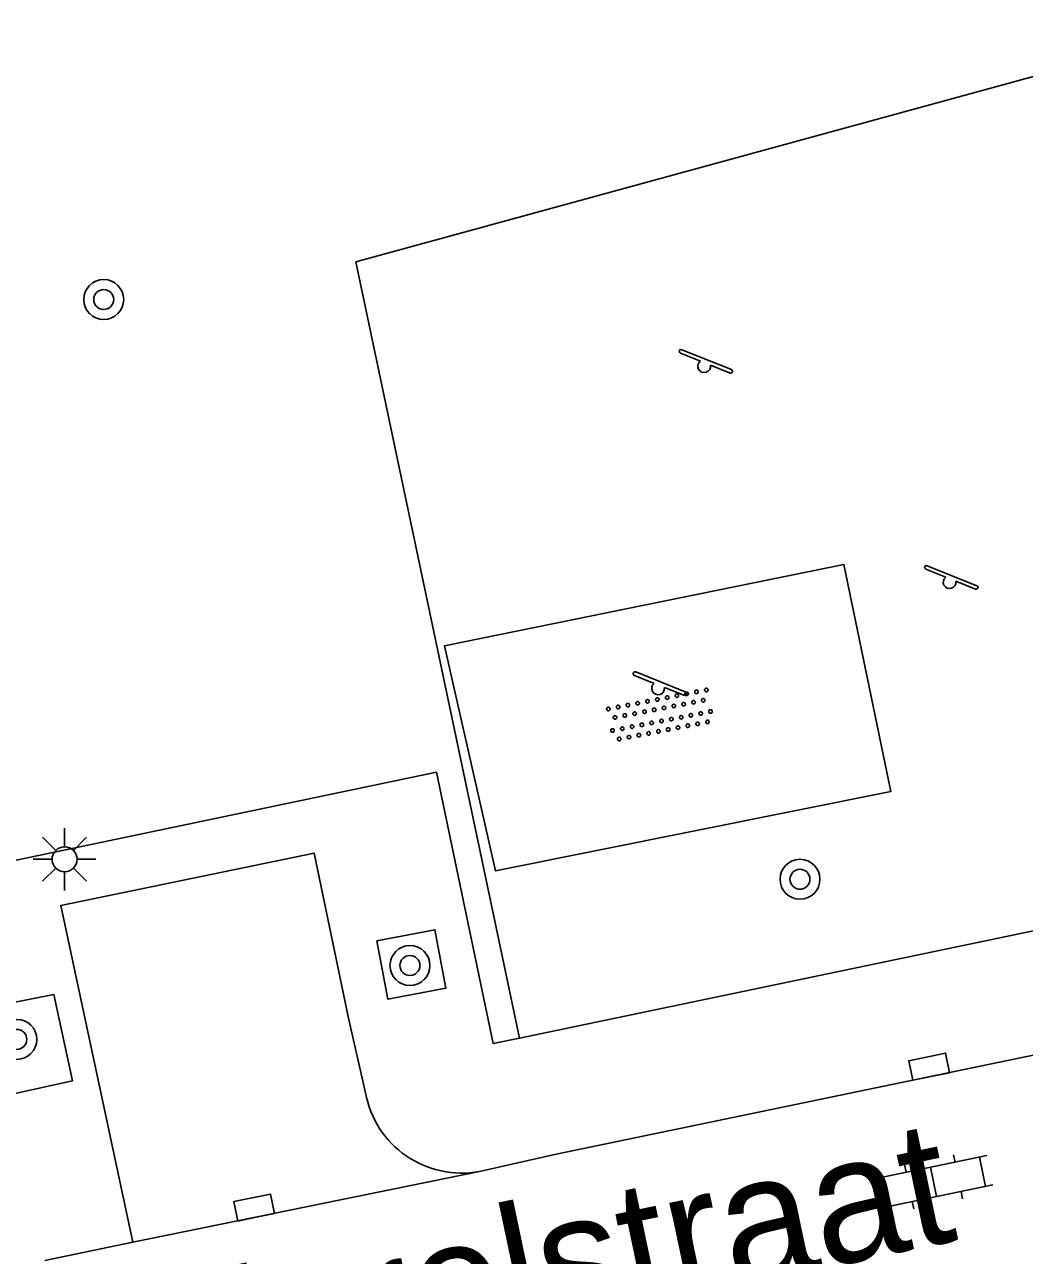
# Model space of a CAD drawing. Extents: x 132994 to 136000, y 393499 to 395512.
# Drawn here: x 134797.55 to 134817.57, y 394651.58 to 394676.24 of the extents above; entities that cross this region are included whole.
import ezdxf

# ---------------------------------------------------------------- set-up
doc = ezdxf.new("R2010")
doc.units = 0
for name, color, linetype in [('gg-afsc-hekwerk', 7, 'Continuous'), ('gg-anno-openbare ruimte label', 7, 'Continuous'), ('gg-knt-verharding', 7, 'Continuous'), ('gg-knt-verharding nz', 7, 'Continuous'), ('gt-symb-boom', 7, 'Continuous'), ('gt-symb-klinker verharding', 7, 'Continuous'), ('gt-symb-kolk', 7, 'Continuous'), ('gt-symb-lichtmast', 7, 'Continuous'), ('gt-symb-overige verharding', 7, 'Continuous'), ('gt-symb-speelvoorziening', 7, 'Continuous')]:
    doc.layers.add(name, color=color, linetype=linetype)

# ---------------------------------------------------------------- blocks, each defined once
blk = doc.blocks.new('gt0-KOLK')
at = {"layer": 'gt-symb-kolk'}
blk.add_lwpolyline([(0, 0), (0.375, 0), (0.375, 0.4), (-0.375, 0.4), (-0.375, 0), (0, 0)], dxfattribs=at)
blk = doc.blocks.new('gt0-KL1')
at = {"layer": 'gt-symb-klinker verharding'}
for p, q in [((-1.15, 0.3), (1.15, 0.3)), ((-1, -0.3), (-1, 0.3)), ((-0.5, 0.3), (-0.5, 0.45)), ((0, -0.3), (0, 0.3)), ((0.5, 0.3), (0.5, 0.45)), ((1, -0.3), (1, 0.3)), ((-1.15, -0.3), (1.15, -0.3)), ((-0.5, -0.45), (-0.5, -0.3)), ((0.5, -0.45), (0.5, -0.3))]:
    blk.add_line(p, q, dxfattribs=at)
blk = doc.blocks.new('gt0-BOOM')
at = {"layer": 'gt-symb-boom'}
for radius in [0.4, 0.2]:
    blk.add_circle((0, 0), radius, dxfattribs=at)
blk = doc.blocks.new('gt0-SV')
at = {"layer": 'gt-symb-speelvoorziening'}
for p, q in [((-0.477, 0.255), (-0.08, 0.096)), ((0.542, -0.076), (-0.449, 0.324)), ((0.125, 0.014), (0.515, -0.143))]:
    blk.add_line(p, q, dxfattribs=at)
for centre, radius, start, end in [((-0.466, 0.291), 0.0369, 63.6251, 252.6602), ((-0.002, -0.005), 0.128, 127.6866, 8.5986), ((0.531, -0.111), 0.0363, 243.5085, 72.5436)]:
    blk.add_arc(centre, radius, start, end, dxfattribs=at)
blk = doc.blocks.new('gt0-OVH')
at = {"layer": 'gt-symb-overige verharding'}
for points in [[(-0.972, 0.298), (-0.967, 0.308), (-0.965, 0.319), (-0.966, 0.33), (-0.971, 0.34), (-0.978, 0.348), (-0.988, 0.353), (-0.999, 0.355), (-1.01, 0.354), (-1.02, 0.349), (-1.028, 0.342), (-1.033, 0.332), (-1.035, 0.321), (-1.034, 0.31), (-1.029, 0.3), (-1.022, 0.292), (-1.012, 0.287), (-1.001, 0.285), (-0.99, 0.286), (-0.98, 0.291)], [(-0.772, 0.298), (-0.767, 0.308), (-0.765, 0.319), (-0.766, 0.33), (-0.771, 0.34), (-0.778, 0.348), (-0.788, 0.353), (-0.799, 0.355), (-0.81, 0.354), (-0.82, 0.349), (-0.828, 0.342), (-0.833, 0.332), (-0.835, 0.321), (-0.834, 0.31), (-0.829, 0.3), (-0.822, 0.292), (-0.812, 0.287), (-0.801, 0.285), (-0.79, 0.286), (-0.78, 0.291)], [(-0.572, 0.298), (-0.567, 0.308), (-0.565, 0.319), (-0.566, 0.33), (-0.571, 0.34), (-0.578, 0.348), (-0.588, 0.353), (-0.599, 0.355), (-0.61, 0.354), (-0.62, 0.349), (-0.628, 0.342), (-0.633, 0.332), (-0.635, 0.321), (-0.634, 0.31), (-0.629, 0.3), (-0.622, 0.292), (-0.612, 0.287), (-0.601, 0.285), (-0.59, 0.286), (-0.58, 0.291)], [(-0.372, 0.298), (-0.367, 0.308), (-0.365, 0.319), (-0.366, 0.33), (-0.371, 0.34), (-0.378, 0.348), (-0.388, 0.353), (-0.399, 0.355), (-0.41, 0.354), (-0.42, 0.349), (-0.428, 0.342), (-0.433, 0.332), (-0.435, 0.321), (-0.434, 0.31), (-0.429, 0.3), (-0.422, 0.292), (-0.412, 0.287), (-0.401, 0.285), (-0.39, 0.286), (-0.38, 0.291)], [(-0.172, 0.298), (-0.167, 0.308), (-0.165, 0.319), (-0.166, 0.33), (-0.171, 0.34), (-0.178, 0.348), (-0.188, 0.353), (-0.199, 0.355), (-0.21, 0.354), (-0.22, 0.349), (-0.228, 0.342), (-0.233, 0.332), (-0.235, 0.321), (-0.234, 0.31), (-0.229, 0.3), (-0.222, 0.292), (-0.212, 0.287), (-0.201, 0.285), (-0.19, 0.286), (-0.18, 0.291)], [(0.028, 0.298), (0.033, 0.308), (0.035, 0.319), (0.034, 0.33), (0.029, 0.34), (0.022, 0.348), (0.012, 0.353), (0.001, 0.355), (-0.01, 0.354), (-0.02, 0.349), (-0.028, 0.342), (-0.033, 0.332), (-0.035, 0.321), (-0.034, 0.31), (-0.029, 0.3), (-0.022, 0.292), (-0.012, 0.287), (-0.001, 0.285), (0.01, 0.286), (0.02, 0.291)], [(0.228, 0.298), (0.233, 0.308), (0.235, 0.319), (0.234, 0.33), (0.229, 0.34), (0.222, 0.348), (0.212, 0.353), (0.201, 0.355), (0.19, 0.354), (0.18, 0.349), (0.172, 0.342), (0.167, 0.332), (0.165, 0.321), (0.166, 0.31), (0.171, 0.3), (0.178, 0.292), (0.188, 0.287), (0.199, 0.285), (0.21, 0.286), (0.22, 0.291)], [(0.428, 0.298), (0.433, 0.308), (0.435, 0.319), (0.434, 0.33), (0.429, 0.34), (0.422, 0.348), (0.412, 0.353), (0.401, 0.355), (0.39, 0.354), (0.38, 0.349), (0.372, 0.342), (0.367, 0.332), (0.365, 0.321), (0.366, 0.31), (0.371, 0.3), (0.378, 0.292), (0.388, 0.287), (0.399, 0.285), (0.41, 0.286), (0.42, 0.291)], [(0.628, 0.298), (0.633, 0.308), (0.635, 0.319), (0.634, 0.33), (0.629, 0.34), (0.622, 0.348), (0.612, 0.353), (0.601, 0.355), (0.59, 0.354), (0.58, 0.349), (0.572, 0.342), (0.567, 0.332), (0.565, 0.321), (0.566, 0.31), (0.571, 0.3), (0.578, 0.292), (0.588, 0.287), (0.599, 0.285), (0.61, 0.286), (0.62, 0.291)], [(0.828, 0.298), (0.833, 0.308), (0.835, 0.319), (0.834, 0.33), (0.829, 0.34), (0.822, 0.348), (0.812, 0.353), (0.801, 0.355), (0.79, 0.354), (0.78, 0.349), (0.772, 0.342), (0.767, 0.332), (0.765, 0.321), (0.766, 0.31), (0.771, 0.3), (0.778, 0.292), (0.788, 0.287), (0.799, 0.285), (0.81, 0.286), (0.82, 0.291)], [(1.028, 0.298), (1.033, 0.308), (1.035, 0.319), (1.034, 0.33), (1.029, 0.34), (1.022, 0.348), (1.012, 0.353), (1.001, 0.355), (0.99, 0.354), (0.98, 0.349), (0.972, 0.342), (0.967, 0.332), (0.965, 0.321), (0.966, 0.31), (0.971, 0.3), (0.978, 0.292), (0.988, 0.287), (0.999, 0.285), (1.01, 0.286), (1.02, 0.291)], [(-0.872, 0.106), (-0.867, 0.116), (-0.865, 0.126), (-0.866, 0.137), (-0.871, 0.147), (-0.878, 0.156), (-0.888, 0.161), (-0.899, 0.163), (-0.91, 0.162), (-0.92, 0.157), (-0.928, 0.15), (-0.933, 0.14), (-0.935, 0.129), (-0.934, 0.118), (-0.929, 0.108), (-0.922, 0.1), (-0.912, 0.095), (-0.901, 0.092), (-0.89, 0.094), (-0.88, 0.098)], [(-0.672, 0.106), (-0.667, 0.116), (-0.665, 0.126), (-0.666, 0.137), (-0.671, 0.147), (-0.678, 0.156), (-0.688, 0.161), (-0.699, 0.163), (-0.71, 0.162), (-0.72, 0.157), (-0.728, 0.15), (-0.733, 0.14), (-0.735, 0.129), (-0.734, 0.118), (-0.729, 0.108), (-0.722, 0.1), (-0.712, 0.095), (-0.701, 0.092), (-0.69, 0.094), (-0.68, 0.098)], [(-0.472, 0.106), (-0.467, 0.116), (-0.465, 0.126), (-0.466, 0.137), (-0.471, 0.147), (-0.478, 0.156), (-0.488, 0.161), (-0.499, 0.163), (-0.51, 0.162), (-0.52, 0.157), (-0.528, 0.15), (-0.533, 0.14), (-0.535, 0.129), (-0.534, 0.118), (-0.529, 0.108), (-0.522, 0.1), (-0.512, 0.095), (-0.501, 0.092), (-0.49, 0.094), (-0.48, 0.098)], [(-0.272, 0.106), (-0.267, 0.116), (-0.265, 0.126), (-0.266, 0.137), (-0.271, 0.147), (-0.278, 0.156), (-0.288, 0.161), (-0.299, 0.163), (-0.31, 0.162), (-0.32, 0.157), (-0.328, 0.15), (-0.333, 0.14), (-0.335, 0.129), (-0.334, 0.118), (-0.329, 0.108), (-0.322, 0.1), (-0.312, 0.095), (-0.301, 0.092), (-0.29, 0.094), (-0.28, 0.098)], [(-0.072, 0.106), (-0.067, 0.116), (-0.065, 0.126), (-0.066, 0.137), (-0.071, 0.147), (-0.078, 0.156), (-0.088, 0.161), (-0.099, 0.163), (-0.11, 0.162), (-0.12, 0.157), (-0.128, 0.15), (-0.133, 0.14), (-0.135, 0.129), (-0.134, 0.118), (-0.129, 0.108), (-0.122, 0.1), (-0.112, 0.095), (-0.101, 0.092), (-0.09, 0.094), (-0.08, 0.098)], [(0.128, 0.106), (0.133, 0.116), (0.135, 0.126), (0.134, 0.137), (0.129, 0.147), (0.122, 0.156), (0.112, 0.161), (0.101, 0.163), (0.09, 0.162), (0.08, 0.157), (0.072, 0.15), (0.067, 0.14), (0.065, 0.129), (0.066, 0.118), (0.071, 0.108), (0.078, 0.1), (0.088, 0.095), (0.099, 0.092), (0.11, 0.094), (0.12, 0.098)], [(0.328, 0.106), (0.333, 0.116), (0.335, 0.126), (0.334, 0.137), (0.329, 0.147), (0.322, 0.156), (0.312, 0.161), (0.301, 0.163), (0.29, 0.162), (0.28, 0.157), (0.272, 0.15), (0.267, 0.14), (0.265, 0.129), (0.266, 0.118), (0.271, 0.108), (0.278, 0.1), (0.288, 0.095), (0.299, 0.092), (0.31, 0.094), (0.32, 0.098)], [(0.528, 0.106), (0.533, 0.116), (0.535, 0.126), (0.534, 0.137), (0.529, 0.147), (0.522, 0.156), (0.512, 0.161), (0.501, 0.163), (0.49, 0.162), (0.48, 0.157), (0.472, 0.15), (0.467, 0.14), (0.465, 0.129), (0.466, 0.118), (0.471, 0.108), (0.478, 0.1), (0.488, 0.095), (0.499, 0.092), (0.51, 0.094), (0.52, 0.098)], [(0.728, 0.106), (0.733, 0.116), (0.735, 0.126), (0.734, 0.137), (0.729, 0.147), (0.722, 0.156), (0.712, 0.161), (0.701, 0.163), (0.69, 0.162), (0.68, 0.157), (0.672, 0.15), (0.667, 0.14), (0.665, 0.129), (0.666, 0.118), (0.671, 0.108), (0.678, 0.1), (0.688, 0.095), (0.699, 0.092), (0.71, 0.094), (0.72, 0.098)], [(0.928, 0.106), (0.933, 0.116), (0.935, 0.126), (0.934, 0.137), (0.929, 0.147), (0.922, 0.156), (0.912, 0.161), (0.901, 0.163), (0.89, 0.162), (0.88, 0.157), (0.872, 0.15), (0.867, 0.14), (0.865, 0.129), (0.866, 0.118), (0.871, 0.108), (0.878, 0.1), (0.888, 0.095), (0.899, 0.092), (0.91, 0.094), (0.92, 0.098)], [(-0.972, -0.142), (-0.967, -0.132), (-0.965, -0.121), (-0.966, -0.11), (-0.971, -0.1), (-0.978, -0.092), (-0.988, -0.087), (-0.999, -0.085), (-1.01, -0.086), (-1.02, -0.091), (-1.028, -0.098), (-1.033, -0.108), (-1.035, -0.119), (-1.034, -0.13), (-1.029, -0.14), (-1.022, -0.148), (-1.012, -0.153), (-1.001, -0.155), (-0.99, -0.154), (-0.98, -0.149)], [(-0.772, -0.142), (-0.767, -0.132), (-0.765, -0.121), (-0.766, -0.11), (-0.771, -0.1), (-0.778, -0.092), (-0.788, -0.087), (-0.799, -0.085), (-0.81, -0.086), (-0.82, -0.091), (-0.828, -0.098), (-0.833, -0.108), (-0.835, -0.119), (-0.834, -0.13), (-0.829, -0.14), (-0.822, -0.148), (-0.812, -0.153), (-0.801, -0.155), (-0.79, -0.154), (-0.78, -0.149)], [(-0.572, -0.142), (-0.567, -0.132), (-0.565, -0.121), (-0.566, -0.11), (-0.571, -0.1), (-0.578, -0.092), (-0.588, -0.087), (-0.599, -0.085), (-0.61, -0.086), (-0.62, -0.091), (-0.628, -0.098), (-0.633, -0.108), (-0.635, -0.119), (-0.634, -0.13), (-0.629, -0.14), (-0.622, -0.148), (-0.612, -0.153), (-0.601, -0.155), (-0.59, -0.154), (-0.58, -0.149)], [(-0.372, -0.142), (-0.367, -0.132), (-0.365, -0.121), (-0.366, -0.11), (-0.371, -0.1), (-0.378, -0.092), (-0.388, -0.087), (-0.399, -0.085), (-0.41, -0.086), (-0.42, -0.091), (-0.428, -0.098), (-0.433, -0.108), (-0.435, -0.119), (-0.434, -0.13), (-0.429, -0.14), (-0.422, -0.148), (-0.412, -0.153), (-0.401, -0.155), (-0.39, -0.154), (-0.38, -0.149)], [(-0.172, -0.142), (-0.167, -0.132), (-0.165, -0.121), (-0.166, -0.11), (-0.171, -0.1), (-0.178, -0.092), (-0.188, -0.087), (-0.199, -0.085), (-0.21, -0.086), (-0.22, -0.091), (-0.228, -0.098), (-0.233, -0.108), (-0.235, -0.119), (-0.234, -0.13), (-0.229, -0.14), (-0.222, -0.148), (-0.212, -0.153), (-0.201, -0.155), (-0.19, -0.154), (-0.18, -0.149)], [(0.028, -0.142), (0.033, -0.132), (0.035, -0.121), (0.034, -0.11), (0.029, -0.1), (0.022, -0.092), (0.012, -0.087), (0.001, -0.085), (-0.01, -0.086), (-0.02, -0.091), (-0.028, -0.098), (-0.033, -0.108), (-0.035, -0.119), (-0.034, -0.13), (-0.029, -0.14), (-0.022, -0.148), (-0.012, -0.153), (-0.001, -0.155), (0.01, -0.154), (0.02, -0.149)], [(0.228, -0.142), (0.233, -0.132), (0.235, -0.121), (0.234, -0.11), (0.229, -0.1), (0.222, -0.092), (0.212, -0.087), (0.201, -0.085), (0.19, -0.086), (0.18, -0.091), (0.172, -0.098), (0.167, -0.108), (0.165, -0.119), (0.166, -0.13), (0.171, -0.14), (0.178, -0.148), (0.188, -0.153), (0.199, -0.155), (0.21, -0.154), (0.22, -0.149)], [(0.428, -0.142), (0.433, -0.132), (0.435, -0.121), (0.434, -0.11), (0.429, -0.1), (0.422, -0.092), (0.412, -0.087), (0.401, -0.085), (0.39, -0.086), (0.38, -0.091), (0.372, -0.098), (0.367, -0.108), (0.365, -0.119), (0.366, -0.13), (0.371, -0.14), (0.378, -0.148), (0.388, -0.153), (0.399, -0.155), (0.41, -0.154), (0.42, -0.149)], [(0.628, -0.142), (0.633, -0.132), (0.635, -0.121), (0.634, -0.11), (0.629, -0.1), (0.622, -0.092), (0.612, -0.087), (0.601, -0.085), (0.59, -0.086), (0.58, -0.091), (0.572, -0.098), (0.567, -0.108), (0.565, -0.119), (0.566, -0.13), (0.571, -0.14), (0.578, -0.148), (0.588, -0.153), (0.599, -0.155), (0.61, -0.154), (0.62, -0.149)], [(0.828, -0.142), (0.833, -0.132), (0.835, -0.121), (0.834, -0.11), (0.829, -0.1), (0.822, -0.092), (0.812, -0.087), (0.801, -0.085), (0.79, -0.086), (0.78, -0.091), (0.772, -0.098), (0.767, -0.108), (0.765, -0.119), (0.766, -0.13), (0.771, -0.14), (0.778, -0.148), (0.788, -0.153), (0.799, -0.155), (0.81, -0.154), (0.82, -0.149)], [(1.028, -0.142), (1.033, -0.132), (1.035, -0.121), (1.034, -0.11), (1.029, -0.1), (1.022, -0.092), (1.012, -0.087), (1.001, -0.085), (0.99, -0.086), (0.98, -0.091), (0.972, -0.098), (0.967, -0.108), (0.965, -0.119), (0.966, -0.13), (0.971, -0.14), (0.978, -0.148), (0.988, -0.153), (0.999, -0.155), (1.01, -0.154), (1.02, -0.149)], [(-0.872, -0.334), (-0.867, -0.324), (-0.865, -0.314), (-0.866, -0.303), (-0.871, -0.293), (-0.878, -0.284), (-0.888, -0.279), (-0.899, -0.277), (-0.91, -0.278), (-0.92, -0.283), (-0.928, -0.29), (-0.933, -0.3), (-0.935, -0.311), (-0.934, -0.322), (-0.929, -0.332), (-0.922, -0.34), (-0.912, -0.345), (-0.901, -0.348), (-0.89, -0.346), (-0.88, -0.342)], [(-0.672, -0.334), (-0.667, -0.324), (-0.665, -0.314), (-0.666, -0.303), (-0.671, -0.293), (-0.678, -0.284), (-0.688, -0.279), (-0.699, -0.277), (-0.71, -0.278), (-0.72, -0.283), (-0.728, -0.29), (-0.733, -0.3), (-0.735, -0.311), (-0.734, -0.322), (-0.729, -0.332), (-0.722, -0.34), (-0.712, -0.345), (-0.701, -0.348), (-0.69, -0.346), (-0.68, -0.342)], [(-0.472, -0.334), (-0.467, -0.324), (-0.465, -0.314), (-0.466, -0.303), (-0.471, -0.293), (-0.478, -0.284), (-0.488, -0.279), (-0.499, -0.277), (-0.51, -0.278), (-0.52, -0.283), (-0.528, -0.29), (-0.533, -0.3), (-0.535, -0.311), (-0.534, -0.322), (-0.529, -0.332), (-0.522, -0.34), (-0.512, -0.345), (-0.501, -0.348), (-0.49, -0.346), (-0.48, -0.342)], [(-0.272, -0.334), (-0.267, -0.324), (-0.265, -0.314), (-0.266, -0.303), (-0.271, -0.293), (-0.278, -0.284), (-0.288, -0.279), (-0.299, -0.277), (-0.31, -0.278), (-0.32, -0.283), (-0.328, -0.29), (-0.333, -0.3), (-0.335, -0.311), (-0.334, -0.322), (-0.329, -0.332), (-0.322, -0.34), (-0.312, -0.345), (-0.301, -0.348), (-0.29, -0.346), (-0.28, -0.342)], [(-0.072, -0.334), (-0.067, -0.324), (-0.065, -0.314), (-0.066, -0.303), (-0.071, -0.293), (-0.078, -0.284), (-0.088, -0.279), (-0.099, -0.277), (-0.11, -0.278), (-0.12, -0.283), (-0.128, -0.29), (-0.133, -0.3), (-0.135, -0.311), (-0.134, -0.322), (-0.129, -0.332), (-0.122, -0.34), (-0.112, -0.345), (-0.101, -0.348), (-0.09, -0.346), (-0.08, -0.342)], [(0.128, -0.334), (0.133, -0.324), (0.135, -0.314), (0.134, -0.303), (0.129, -0.293), (0.122, -0.284), (0.112, -0.279), (0.101, -0.277), (0.09, -0.278), (0.08, -0.283), (0.072, -0.29), (0.067, -0.3), (0.065, -0.311), (0.066, -0.322), (0.071, -0.332), (0.078, -0.34), (0.088, -0.345), (0.099, -0.348), (0.11, -0.346), (0.12, -0.342)], [(0.328, -0.334), (0.333, -0.324), (0.335, -0.314), (0.334, -0.303), (0.329, -0.293), (0.322, -0.284), (0.312, -0.279), (0.301, -0.277), (0.29, -0.278), (0.28, -0.283), (0.272, -0.29), (0.267, -0.3), (0.265, -0.311), (0.266, -0.322), (0.271, -0.332), (0.278, -0.34), (0.288, -0.345), (0.299, -0.348), (0.31, -0.346), (0.32, -0.342)], [(0.528, -0.334), (0.533, -0.324), (0.535, -0.314), (0.534, -0.303), (0.529, -0.293), (0.522, -0.284), (0.512, -0.279), (0.501, -0.277), (0.49, -0.278), (0.48, -0.283), (0.472, -0.29), (0.467, -0.3), (0.465, -0.311), (0.466, -0.322), (0.471, -0.332), (0.478, -0.34), (0.488, -0.345), (0.499, -0.348), (0.51, -0.346), (0.52, -0.342)], [(0.728, -0.334), (0.733, -0.324), (0.735, -0.314), (0.734, -0.303), (0.729, -0.293), (0.722, -0.284), (0.712, -0.279), (0.701, -0.277), (0.69, -0.278), (0.68, -0.283), (0.672, -0.29), (0.667, -0.3), (0.665, -0.311), (0.666, -0.322), (0.671, -0.332), (0.678, -0.34), (0.688, -0.345), (0.699, -0.348), (0.71, -0.346), (0.72, -0.342)], [(0.928, -0.334), (0.933, -0.324), (0.935, -0.314), (0.934, -0.303), (0.929, -0.293), (0.922, -0.284), (0.912, -0.279), (0.901, -0.277), (0.89, -0.278), (0.88, -0.283), (0.872, -0.29), (0.867, -0.3), (0.865, -0.311), (0.866, -0.322), (0.871, -0.332), (0.878, -0.34), (0.888, -0.345), (0.899, -0.348), (0.91, -0.346), (0.92, -0.342)]]:
    blk.add_lwpolyline(points, close=True, dxfattribs=at)
blk = doc.blocks.new('gt0-LMAST')
at = {"layer": 'gt-symb-lichtmast'}
for p, q in [((-0.005, 0.246), (-0.005, 0.621)), ((-0.182, 0.173), (-0.447, 0.438)), ((0.172, 0.173), (0.437, 0.438)), ((-0.255, -0.004), (-0.63, -0.004)), ((-0.182, -0.181), (-0.447, -0.446)), ((0.437, -0.446), (0.172, -0.181)), ((0.245, -0.004), (0.62, -0.004)), ((-0.005, -0.254), (-0.005, -0.629))]:
    blk.add_line(p, q, dxfattribs=at)
blk.add_circle((-0.005, -0.004), 0.25, dxfattribs=at)

msp = doc.modelspace()

# ---------------------------------------------------------------- linework, layer by layer
at = {"layer": 'gg-afsc-hekwerk'}
msp.add_line((134807.463, 394655.935), (134826.438, 394659.901), dxfattribs=at)
msp.add_lwpolyline([(134825.599, 394666.158), (134821.565, 394676.239), (134804.182, 394671.484), (134807.463, 394655.935)], dxfattribs=at)
at = {"layer": 'gg-knt-verharding'}
for p, q in [((134804.378, 394654.836), (134804.036, 394656.33)), ((134808.192, 394653.606), (134820.88, 394656.24)), ((134808.192, 394653.606), (134806.661, 394653.262)), ((134799.713, 394651.846), (134797.95, 394651.48))]:
    msp.add_line(p, q, dxfattribs=at)
for points in [[(134805.961, 394663.793), (134813.959, 394665.425), (134814.901, 394660.877), (134806.979, 394659.287), (134805.961, 394663.793)], [(134768.791, 394652.981), (134771.35, 394654.05), (134805.8, 394661.26), (134806.934, 394655.825), (134807.463, 394655.935)], [(134804.036, 394656.33), (134803.35, 394659.638), (134798.272, 394658.59), (134799.713, 394651.846)], [(134804.603, 394657.882), (134804.826, 394656.711), (134805.986, 394656.934), (134805.763, 394658.105), (134804.603, 394657.882)], [(134798.131, 394656.808), (134798.509, 394655.078), (134796.65, 394654.669), (134796.261, 394656.437), (134798.131, 394656.808)]]:
    msp.add_lwpolyline(points, dxfattribs=at)
msp.add_arc((134806.3, 394655.181), 1.952, 190.1711, 280.6607, dxfattribs=at)
at = {"layer": 'gg-knt-verharding nz'}
msp.add_line((134806.661, 394653.262), (134799.713, 394651.846), dxfattribs=at)

# ---------------------------------------------------------------- block references
at = {"layer": 'gt-symb-boom'}
for p in [(134799.132, 394670.731), (134813.079, 394659.116), (134805.266, 394657.388), (134797.392, 394655.908)]:
    msp.add_blockref('gt0-BOOM', p, dxfattribs=at)
at = {"layer": 'gt-symb-klinker verharding', "rotation": 11.714525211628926}
msp.add_blockref('gt0-KL1', (134815.756, 394653.054), dxfattribs=at)
at = {"layer": 'gt-symb-kolk'}
for p, rotation in [((134815.706, 394655.165), 11.59073682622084), ((134802.183, 394652.343), 11.58690502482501)]:
    msp.add_blockref('gt0-KOLK', p, dxfattribs=dict(at, rotation=rotation))
at = {"layer": 'gt-symb-lichtmast'}
msp.add_blockref('gt0-LMAST', (134798.352, 394659.521), dxfattribs=at)
at = {"layer": 'gt-symb-overige verharding', "rotation": 10.95043426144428}
msp.add_blockref('gt0-OVH', (134810.282, 394662.404), dxfattribs=at)
at = {"layer": 'gt-symb-speelvoorziening'}
for p in [(134811.163, 394669.402), (134816.079, 394665.073), (134810.238, 394662.945)]:
    msp.add_blockref('gt0-SV', p, dxfattribs=at)

# ---------------------------------------------------------------- texts
at = {"layer": 'gg-anno-openbare ruimte label'}
msp.add_text('Forelstraat', height=2.5, rotation=11.9, dxfattribs=at).set_placement((134800.639, 394648.6))

doc.saveas('drawing.dxf')
